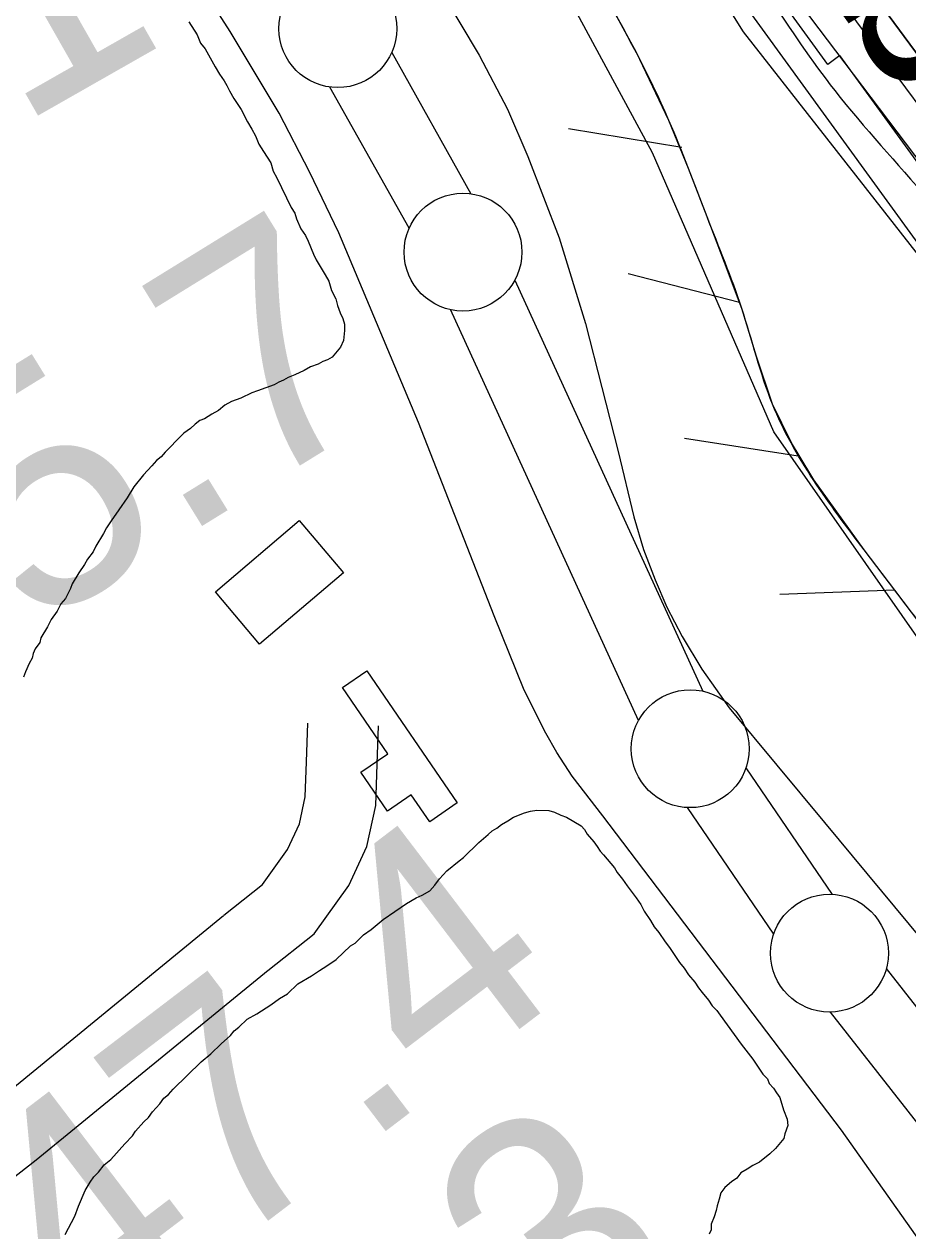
# Model space of a CAD drawing. Extents: x 3892998 to 3931244, y 278583 to 304547.
# Drawn here: x 3903665 to 3904041, y 298752 to 299264 of the extents above; entities that cross this region are included whole.
import ezdxf

# ---------------------------------------------------------------- set-up
doc = ezdxf.new("R2010")
doc.units = 0
for name, color, linetype in [('V-BLDG-OTLN', 7, 'Continuous'), ('V-LEVE-TOET', 7, 'Continuous'), ('V-RIVR-EDGE', 7, 'Continuous'), ('V-RIVR-IDEN', 7, 'Continuous'), ('V-ROAD-CNTR', 7, 'Continuous'), ('V-RRAP-FSHR', 7, 'Continuous'), ('V-RRAP-RVMT', 7, 'Continuous'), ('V-SITE-VEGE', 7, 'Continuous'), ('V-SURV-IDEN', 7, 'Continuous'), ('V-SURV-LINE', 7, 'Continuous'), ('V-TOPO-DPTH', 7, 'Continuous'), ('V-TOPO-MINR', 7, 'Continuous'), ('V-TOPO-WATR', 7, 'Continuous'), ('V-WETL-SWMP', 7, 'Continuous')]:
    doc.layers.add(name, color=color, linetype=linetype)

msp = doc.modelspace()

# ---------------------------------------------------------------- linework, layer by layer
at = {"layer": 'V-BLDG-OTLN'}
for points in [[(3903801.03, 299031.42), (3903765.42, 299001.21), (3903746.63, 299023.37), (3903782.24, 299053.57)], [(3903810.85, 298989.92), (3903849.29, 298933.89), (3903837.58, 298925.87), (3903829.78, 298937.24), (3903819.74, 298930.35), (3903808.42, 298946.85), (3903819.85, 298954.69), (3903800.54, 298982.84)]]:
    msp.add_lwpolyline(points, close=True, dxfattribs=at)
at = {"layer": 'V-LEVE-TOET'}
for points in [[(3904185.91, 298551.55), (3904158.9, 298585.92), (3904094.91, 298678.22), (3904012.33, 298795.05), (3903911.03, 298928.35), (3903898.02, 298945.2), (3903891.54, 298955.28), (3903886.93, 298963.44), (3903877.73, 298981.65), (3903864.97, 299013.22), (3903832.82, 299095.27), (3903799.03, 299175.65), (3903786.64, 299201.52), (3903773.76, 299226.44), (3903752.97, 299260.99), (3903711.78, 299325.35), (3903644.63, 299427.19), (3903562.23, 299554.47), (3903497.42, 299654.85), (3903418.75, 299777.8), (3903332.49, 299901.35), (3903267, 299989.86), (3903188.27, 300109.48)], [(3903452.38, 299861.72), (3903533.95, 299741.58), (3903626.23, 299608.43), (3903723.1, 299466.18), (3903798.59, 299351.36), (3903858.65, 299251.06), (3903870.6, 299228.06), (3903879.29, 299207.96), (3903892.48, 299173.53), (3903903.74, 299137.24), (3903917.55, 299082.85), (3903924.21, 299055.19), (3903928.25, 299041.34), (3903933.25, 299028.43), (3903938.28, 299016.94), (3903944.72, 299004.48), (3903953.04, 298990.57), (3903964.64, 298974.22), (3904005.14, 298925.55), (3904070.78, 298846.54), (3904124.59, 298770.1), (3904171.62, 298713.72), (3904180.49, 298704.54)]]:
    msp.add_lwpolyline(points, dxfattribs=at)
at = {"layer": 'V-RIVR-EDGE'}
msp.add_spline([(3901800, 302280.75), (3901821.35, 302255.34), (3901852.83, 302218.35), (3901878.47, 302180.89), (3901907.49, 302131.77), (3901945.24, 302080.2), (3901978.64, 302034.47), (3902005.75, 302000.41), (3902060.94, 301932.77), (3902101.62, 301884.59), (3902148.1, 301829.11), (3902188.29, 301780.94), (3902273.02, 301676.32), (3902336.45, 301599.91), (3902373.23, 301550.29), (3902435.66, 301461.75), (3902481.16, 301400.45), (3902498.08, 301370.78), (3902573.59, 301268.61), (3902614.73, 301212.18), (3902639.89, 301174.72), (3902676.67, 301122.67), (3902702.33, 301090.07), (3902717.81, 301067.69), (3902729.44, 301058.92), (3902740.57, 301042.38), (3902748.78, 301020.99), (3902799.1, 300946.56), (3902823.28, 300904.74), (3902856.18, 300858.52), (3902877.48, 300828.85), (3902907.5, 300791.87), (3902952.98, 300723.76), (3902991.21, 300669.28), (3903039.12, 300603.11), (3903064.78, 300571.48), (3903083.18, 300547.64), (3903091.39, 300530.14), (3903107.84, 300506.3), (3903122.84, 300483.44), (3903163.5, 300427.49), (3903201.74, 300377.86), (3903235.14, 300335.05), (3903245.78, 300316.08), (3903281.58, 300261.11), (3903312.56, 300219.76), (3903345.46, 300170.63), (3903361.42, 300144.85), (3903395.3, 300097.17), (3903411.74, 300069.94), (3903428.65, 300032.02), (3903446.53, 299997.98), (3903470.24, 299963.44), (3903493.46, 299926.47), (3903530.23, 299871.51), (3903555.4, 299838.91), (3903589.29, 299796.09), (3903617.86, 299762.99), (3903644.98, 299729.9), (3903672.1, 299699.24), (3903702.08, 299649.63), (3903724.35, 299620.44), (3903758.25, 299583.45), (3903801.36, 299535.75), (3903821.21, 299511.9), (3903855.09, 299466.66), (3903910.27, 299394.65), (3903941.22, 299339.21), (3903956.21, 299315.86), (3903981.85, 299275.49), (3904009.44, 299236.08), (3904049.14, 299189.85), (3904076.74, 299156.27)], degree=3, dxfattribs=at)
at = {"layer": 'V-ROAD-CNTR'}
for points in [[(3903750.21, 298886.2), (3903766.58, 298899.25), (3903777.24, 298914.04), (3903782.32, 298924.98), (3903784.79, 298936.41), (3903785.31, 298951.34), (3903785.89, 298967.62)], [(3903768.91, 298862.74), (3903788.51, 298878.36), (3903803.25, 298898.82), (3903810.93, 298915.38), (3903814.68, 298932.68), (3903815.3, 298950.29), (3903815.87, 298966.56)], [(3903297.8, 298527.29), (3903420.71, 298625.34), (3903651.94, 298805.83), (3903750.06, 298886.08)], [(3903313.64, 298501.55), (3903439.29, 298601.79), (3903670.67, 298782.39), (3903769.06, 298862.86)]]:
    msp.add_lwpolyline(points, dxfattribs=at)
at = {"layer": 'V-RRAP-FSHR'}
for p, q in [((3903944.65, 299211.82), (3903896.47, 299219.76)), ((3903969.06, 299146.17), (3903921.75, 299158.23)), ((3903993.93, 299080.92), (3903945.68, 299088.4)), ((3904034.91, 299024.15), (3903986.12, 299022.19))]:
    msp.add_line(p, q, dxfattribs=at)
for points in [[(3903675.37, 299660.78), (3903798.24, 299510.59), (3904059.77, 299150.43), (3904303.6, 298810.29), (3904598.47, 298381.98)], [(3903943.91, 299211.5), (3903939.13, 299223.33), (3903925.33, 299252.08), (3903913.19, 299274.33), (3903910.04, 299280.09), (3903894.98, 299307.13), (3903879.61, 299333.98), (3903878.83, 299335.31)], [(3903969.06, 299146.17), (3903962.69, 299163.03), (3903955.28, 299182.43), (3903947.37, 299202.94), (3903943.91, 299211.5)], [(3903994.41, 299081.18), (3903991.18, 299086.52), (3903983.1, 299102.95), (3903976.33, 299123.23), (3903970.03, 299143.61), (3903969.06, 299146.17)], [(3904034.91, 299024.15), (3904021.95, 299041.17), (3904000.63, 299070.89), (3903994.41, 299081.18)], [(3904048.75, 299005.98), (3904034.91, 299024.15)]]:
    msp.add_lwpolyline(points, dxfattribs=at)
msp.add_spline([(3904740.13, 298066.04), (3904677.27, 298160.98), (3904560.49, 298322.41), (3904419.25, 298514.05), (3904337.92, 298630.66), (3904206.14, 298797.79), (3904078.62, 298966.69), (3904021.95, 299041.17), (3903983.1, 299102.95), (3903970.03, 299143.61), (3903955.28, 299182.43), (3903939.13, 299223.33), (3903910.04, 299280.09), (3903879.61, 299333.98), (3903826.91, 299420.87), (3903761.88, 299516.66)], degree=3, dxfattribs=at)
at = {"layer": 'V-RRAP-RVMT'}
for p, q in [((3904006.5, 299247.08), (3903914.59, 299373.59)), ((3904011.65, 299250.81), (3904006.5, 299247.08)), ((3904090.78, 299141.85), (3904011.65, 299250.81))]:
    msp.add_line(p, q, dxfattribs=at)
at = {"layer": 'V-SITE-VEGE'}
for points in [[(3903735.44, 299265.14), (3903738.88, 299259.59), (3903740.39, 299256.03), (3903742.3, 299253.65), (3903746.49, 299246.13), (3903748.4, 299242.96), (3903750.31, 299240.18), (3903751.45, 299238.2), (3903752.59, 299235.83), (3903754.5, 299232.66), (3903757.55, 299227.9), (3903760.21, 299222.76), (3903762.12, 299219.59), (3903763.64, 299216.82), (3903765.15, 299213.27), (3903767.05, 299210.1), (3903770.11, 299205.34), (3903771.23, 299201.79), (3903772.75, 299199.02), (3903778.81, 299186.37), (3903780.33, 299183.99), (3903781.08, 299181.63), (3903782.97, 299177.28), (3903784.88, 299174.51), (3903786.02, 299172.13), (3903788.27, 299166.6), (3903789.41, 299164.23), (3903793.23, 299157.89), (3903794.75, 299155.12), (3903795.86, 299151.18), (3903797.76, 299147.62), (3903798.5, 299144.86)], [(3903798.5, 299144.86), (3903799.62, 299141.71), (3903800.75, 299139.34), (3903801.5, 299136.97), (3903801.45, 299134.23), (3903800.98, 299129.92), (3903799.76, 299127.2), (3903796.16, 299122.95), (3903794.18, 299121.8), (3903792.21, 299121.05), (3903790.23, 299119.91), (3903787.07, 299118.79), (3903784.3, 299117.27), (3903780.35, 299115.37), (3903777.58, 299114.24), (3903775.6, 299113.1), (3903773.63, 299112.35), (3903771.65, 299111.21), (3903764.55, 299108.58), (3903762.18, 299107.84), (3903757.44, 299105.57), (3903753.49, 299104.06), (3903750.72, 299102.54), (3903747.94, 299100.24), (3903745.17, 299098.72), (3903742, 299096.81), (3903740.03, 299096.06), (3903738.04, 299094.52), (3903736.04, 299092.6), (3903733.27, 299090.68), (3903729.68, 299087.21), (3903728.08, 299085.28), (3903725.29, 299082.58), (3903723.69, 299080.65), (3903721.7, 299079.12), (3903719.7, 299076.79), (3903716.11, 299072.94), (3903712.1, 299067.91), (3903709.28, 299063.25), (3903705.66, 299058.21), (3903702.45, 299053.56), (3903700.44, 299050.46), (3903699.22, 299048.13), (3903695.99, 299042.69), (3903694.77, 299040.36), (3903692.37, 299037.26), (3903691.15, 299034.93), (3903688.74, 299031.44), (3903685.92, 299026.79), (3903685.1, 299024.84), (3903683.07, 299020.56), (3903681.07, 299018.24), (3903679.45, 299015.13), (3903677.03, 299011.64), (3903675.41, 299008.53), (3903672.59, 299003.88), (3903672.16, 299001.92), (3903670.16, 298999.21), (3903669.34, 298997.27), (3903668.92, 298995.31), (3903667.7, 298992.98), (3903666.07, 298989.48), (3903665.25, 298987.14)], [(3903837.72, 298896.58), (3903839.72, 298898.9), (3903841.73, 298901.62), (3903844.93, 298905.1), (3903850.11, 298909.33), (3903851.96, 298910.66), (3903858.48, 298917.04), (3903862.47, 298920.51), (3903864.07, 298922.05), (3903866.05, 298923.19), (3903868.04, 298924.73), (3903870.81, 298926.26), (3903873.2, 298927.79), (3903877.79, 298929.62), (3903880.31, 298930.41), (3903883.06, 298930.76), (3903888.16, 298930.67), (3903890.51, 298929.85), (3903893.23, 298928.62), (3903895.58, 298927.8), (3903901.8, 298924.16), (3903903.34, 298922.56), (3903904.48, 298920.58), (3903907.18, 298917.39), (3903908.72, 298915.4), (3903909.86, 298913.42), (3903911.41, 298911.82), (3903916.02, 298906.25), (3903917.17, 298904.27), (3903919.47, 298901.48), (3903921.39, 298898.7), (3903925.23, 298893.53), (3903927.15, 298890.74), (3903928.67, 298887.97), (3903931.35, 298884), (3903932.87, 298881.23), (3903934.8, 298878.84), (3903937.48, 298874.86), (3903939.4, 298872.47), (3903943.61, 298866.12), (3903945.54, 298863.73), (3903947.45, 298860.95), (3903950.15, 298857.77), (3903951.68, 298855.38), (3903953.21, 298853.39), (3903955.91, 298850.21), (3903957.44, 298847.83), (3903959.37, 298845.83), (3903960.91, 298843.84), (3903969.73, 298831.52), (3903974.73, 298825.15), (3903978.94, 298818.8), (3903980.87, 298816.8), (3903981.62, 298814.82), (3903983.55, 298812.83), (3903984.69, 298810.85), (3903986.23, 298808.85), (3903987.71, 298803.73), (3903989.22, 298799.77), (3903989.56, 298797.02), (3903988.33, 298793.51), (3903987.9, 298791.55), (3903984.29, 298787.29), (3903981.9, 298784.98), (3903977.52, 298781.52), (3903974.75, 298779.99), (3903972.36, 298778.46), (3903969.59, 298776.94), (3903967.98, 298774.61), (3903965.6, 298773.08), (3903962.81, 298770.77), (3903961.2, 298768.44), (3903960.37, 298765.71), (3903959.54, 298762.98), (3903959.11, 298761.02), (3903958.28, 298758.28), (3903957.05, 298755.16), (3903957.01, 298752.81), (3903956.19, 298750.86)], [(3903682.9, 298750.78), (3903686.95, 298758.56), (3903688.6, 298762.85), (3903691.46, 298769.48), (3903693.48, 298772.98), (3903695.09, 298775.31), (3903697.09, 298777.24), (3903699.5, 298780.34), (3903702.28, 298782.65), (3903708.29, 298789.22), (3903711.49, 298792.7), (3903712.7, 298794.64), (3903716.3, 298798.51), (3903718.29, 298800.44), (3903719.9, 298802.77), (3903723.1, 298806.25), (3903724.71, 298808.58), (3903726.7, 298810.11), (3903728.71, 298812.43), (3903740.68, 298824.01), (3903744.67, 298827.48), (3903749.06, 298831.72), (3903753.04, 298835.19), (3903754.65, 298837.13), (3903756.64, 298838.66), (3903760.14, 298842.1), (3903764.19, 298844.42), (3903770.15, 298848.25), (3903773.89, 298850.82), (3903777.29, 298852.84), (3903781.69, 298857.09), (3903787.41, 298860.51), (3903790.81, 298862.82), (3903793.99, 298864.73), (3903797.96, 298867.41), (3903803.95, 298873.2), (3903805.93, 298874.34), (3903809.52, 298877.82), (3903812.7, 298880.12), (3903817.88, 298884.35), (3903827.82, 298891.2), (3903831.82, 298893.52), (3903834.35, 298894.66), (3903837.72, 298896.58)]]:
    msp.add_lwpolyline(points, dxfattribs=at)
at = {"layer": 'V-SURV-LINE'}
for points in [[(3903821.46, 299252.15), (3903855.04, 299192.24)], [(3903828.87, 299177.57), (3903795.28, 299237.49)], [(3903873.68, 299155.56), (3903953.48, 298981.23)], [(3903926.2, 298968.75), (3903846.4, 299143.08)], [(3903971.8, 298948.76), (3904008.38, 298895.06)], [(3903983.58, 298878.18), (3903947, 298931.88)], [(3904031.36, 298863.63), (3904183.15, 298670.01)], [(3904159.52, 298651.51), (3904007.74, 298845.14)]]:
    msp.add_lwpolyline(points, dxfattribs=at)
for centre in [(3903798.6, 299262.24), (3903851.72, 299167.48), (3903948.15, 298956.83), (3904007.22, 298870.12)]:
    msp.add_circle(centre, 25, dxfattribs=at)
at = {"layer": 'V-TOPO-DPTH'}
msp.add_lwpolyline([(3904494.55, 298624.4), (3904246.12, 298976.12), (3904237.48, 298988.29), (3904228.79, 299000.42), (3904220.03, 299012.5), (3904211.23, 299024.55), (3904113.17, 299157.95), (3904055.28, 299236.66), (3903997.35, 299315.33), (3903939.37, 299393.97), (3903881.34, 299472.58), (3903743.18, 299659.62), (3903732.38, 299674.38), (3903721.68, 299689.21), (3903711.12, 299704.15), (3903700.65, 299719.14), (3903490.12, 300023.83)], dxfattribs=at)
at = {"layer": 'V-TOPO-MINR'}
for points in [[(3903332.73, 300229.75), (3903681.47, 299722.51), (3903695.91, 299701.76), (3903710.5, 299681.11), (3903725.31, 299660.62), (3903740.27, 299640.25), (3904011.77, 299274.59), (3904046.44, 299227.83), (3904081.06, 299181.03), (3904115.61, 299134.18), (3904150.12, 299087.3), (3904208.54, 299007.79), (3904213.78, 299000.62), (3904218.98, 298993.43), (3904224.14, 298986.21), (3904229.27, 298978.96), (3904571.08, 298493.02)], [(3903490.12, 300023.83), (3903700.65, 299719.14), (3903711.12, 299704.15), (3903721.68, 299689.21), (3903732.38, 299674.38), (3903743.18, 299659.62), (3903881.34, 299472.58), (3903939.37, 299393.97), (3903997.35, 299315.33), (3904055.28, 299236.66), (3904113.17, 299157.95), (3904211.23, 299024.55), (3904220.03, 299012.5), (3904228.79, 299000.42), (3904237.48, 298988.29), (3904246.12, 298976.12), (3904494.55, 298624.4)]]:
    msp.add_lwpolyline(points, dxfattribs=at)
at = {"layer": 'V-TOPO-WATR'}
msp.add_lwpolyline([(3903457.93, 300008.17), (3903654.18, 299726.88), (3903674.4, 299698.25), (3903694.85, 299669.78), (3903715.63, 299641.55), (3903736.63, 299613.49), (3904135.48, 299086.92), (3904147.98, 299070.34), (3904160.45, 299053.72), (3904172.84, 299037.06), (3904185.19, 299020.35), (3904206.02, 298992.06), (3904207.9, 298989.47), (3904209.77, 298986.87), (3904211.61, 298984.25), (3904213.44, 298981.61), (3904268.23, 298901.62), (3904297.1, 298858.77)], dxfattribs=at)
at = {"layer": 'V-WETL-SWMP'}
msp.add_lwpolyline([(3903904.81, 299365.82), (3903970.6, 299260.95), (3904057.71, 299149.8), (3904118.53, 299077.87), (3904124.7, 299071.49), (3904208.45, 298958.56), (3904257.04, 298884.25), (3904255.52, 298881.32), (3904244.01, 298877.83), (3904229.51, 298871.79), (3904215.27, 298859.48), (3904209.9, 298848.12), (3904206.78, 298838.21), (3904202.18, 298827.95), (3904195.87, 298826.21), (3904181.17, 298830.52), (3904164.74, 298841.5), (3904092.48, 298935.41), (3903983.61, 299091.24), (3903932.07, 299209.53), (3903863.69, 299336.24)], dxfattribs=at)

# ---------------------------------------------------------------- texts
at = {"layer": 'V-RIVR-IDEN'}
msp.add_text('September', height=83, rotation=305.6822, dxfattribs=at).set_placement((3903782.57, 299588.68))
at = {"layer": 'V-SURV-IDEN'}
for s, rotation, p in [('1618+07.1', 29.6481, (3903174.57, 298942.59)), ('1619+15.7', 31.6846, (3903284.45, 298769.49)), ('1621+47.4', 37.3152, (3903392.23, 298469.4)), ('1622+52.3', 37.1153, (3903442.11, 298350.63))]:
    msp.add_text(s, height=100, rotation=rotation, dxfattribs=at).set_placement(p)

doc.saveas('drawing.dxf')
